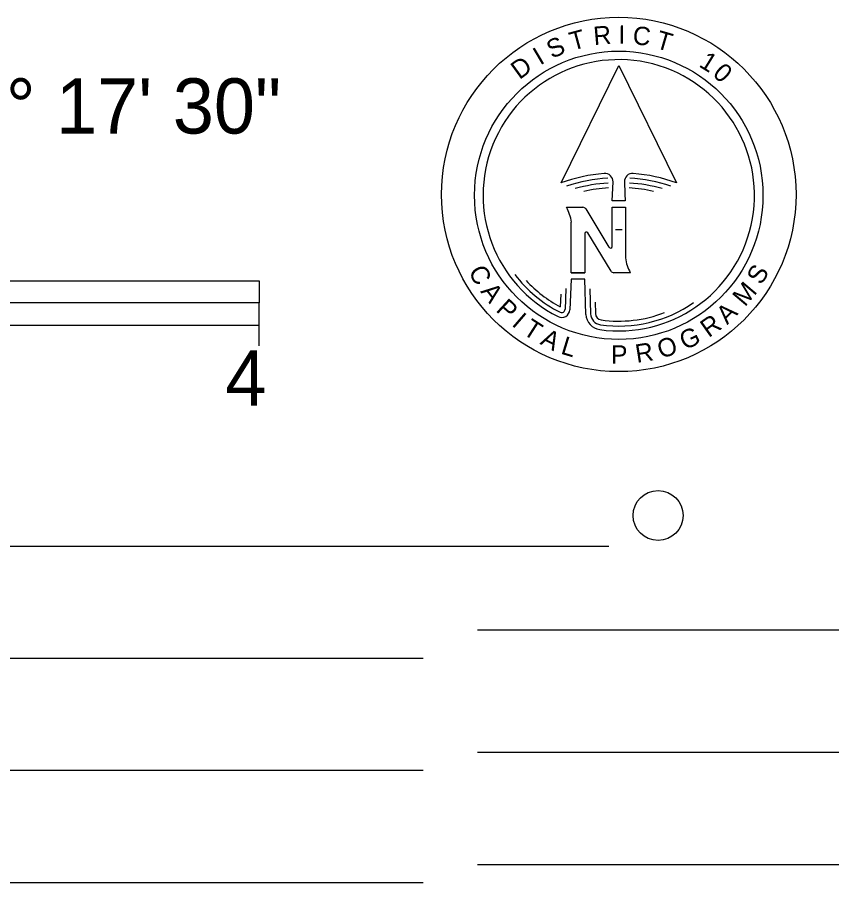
# Model space of a CAD drawing. Extents: x -15 to 405, y -40 to 87.
# Drawn here: x 6.955 to 9.037, y 11.328 to 13.523 of the extents above; entities that cross this region are included whole.
import ezdxf

# ---------------------------------------------------------------- set-up
doc = ezdxf.new("R2010")
doc.units = 0
for name, color, linetype in [('GM_P_State_Location', 7, 'Continuous'), ('GM_X_Corporation', 7, 'Continuous'), ('GM_X_Township', 7, 'Continuous'), ('GM_X_Township_ROW', 7, 'Continuous'), ('GM_X_Township_Text', 7, 'Continuous')]:
    doc.layers.add(name, color=color, linetype=linetype)

msp = doc.modelspace()

# ---------------------------------------------------------------- linework, layer by layer
at = {"layer": 'GM_P_State_Location'}
msp.add_line((9.0371, 11.3741), (8.1213, 11.3741), dxfattribs=at)
at = {"layer": 'GM_X_Corporation'}
msp.add_line((9.0371, 11.969), (8.1213, 11.969), dxfattribs=at)
at = {"layer": 'GM_X_Township'}
for p, q in [((8.3333, 13.103), (8.4797, 13.4006)), ((8.4797, 13.4006), (8.6262, 13.103)), ((8.4632, 13.0574), (8.4651, 13.1052)), ((8.4958, 13.0574), (8.4632, 13.0574)), ((8.4797, 13.0713), (8.4797, 13.0713)), ((8.4797, 13.0713), (8.4797, 13.0713)), ((8.4797, 13.0713), (8.4797, 13.0713)), ((8.4797, 13.0713), (8.4797, 13.0713)), ((8.347, 13.0408), (8.3887, 13.0408)), ((8.3958, 13.0368), (8.4549, 12.9394)), ((8.4626, 12.9416), (8.4626, 13.0408)), ((8.4626, 13.0408), (8.4966, 13.0408)), ((8.4966, 13.0408), (8.4966, 12.9123)), ((8.3594, 12.875), (8.3594, 13.0035)), ((8.3934, 12.9742), (8.3934, 12.875)), ((8.4602, 12.879), (8.4011, 12.9764)), ((8.4883, 12.9837), (8.4711, 12.9837)), ((8.3594, 12.8584), (8.3558, 12.7809)), ((8.3934, 12.875), (8.3594, 12.875)), ((8.3594, 12.875), (8.3934, 12.875)), ((8.3934, 12.8584), (8.3594, 12.8584)), ((8.3959, 12.7691), (8.3934, 12.8584)), ((8.509, 12.875), (8.4673, 12.875)), ((6.5681, 12.8548), (7.5681, 12.8548)), ((7.5681, 12.8548), (7.5681, 12.7985)), ((8.3329, 12.8208), (8.3314, 12.7888)), ((8.3459, 12.8347), (8.3434, 12.7819)), ((8.4065, 12.8341), (8.4083, 12.771)), ((7.5681, 12.7985), (6.5681, 12.7985)), ((7.5681, 12.7423), (7.5681, 12.7985)), ((8.4199, 12.8004), (8.4208, 12.7714)), ((6.5681, 12.7423), (7.5681, 12.7423)), ((7.5681, 12.6893), (7.5681, 12.7423)), ((8.4549, 12.1807), (3.4918, 12.1807)), ((7.9836, 11.8966), (3.5871, 11.8966)), ((7.9836, 11.6125), (3.7037, 11.6125)), ((7.9836, 11.3284), (3.8838, 11.3284))]:
    msp.add_line(p, q, dxfattribs=at)
for centre, radius in [((8.4797, 13.0734), 0.4492), ((8.4797, 13.0713), 0.3655)]:
    msp.add_circle(centre, radius, dxfattribs=at)
for centre, radius, start, end in [((8.4797, 13.0713), 0.3439, 261.9368, 243.4209), ((8.4797, 12.6905), 0.4377, 94.8642, 109.5471), ((8.4444, 13.106), 0.0207, 357.7797, 94.8642), ((8.5147, 13.106), 0.0207, 85.1955, 182.1238), ((8.4797, 12.6905), 0.4377, 70.4527, 85.1955), ((8.4797, 12.6905), 0.4252, 93.7383, 108.099), ((8.4797, 12.6905), 0.4128, 93.7383, 105.4967), ((18.0043, 13.4579), 9.5168, 182.12377, 182.41208), ((8.4797, 12.6905), 0.4128, 74.5033, 86.2614), ((8.4797, 12.6905), 0.4252, 71.901, 86.2614), ((8.4797, 12.6905), 0.4004, 93.7383, 102.7576), ((8.4797, 12.6905), 0.4004, 77.2424, 86.2614), ((8.261, 12.9914), 0.0992, 7.0013, 29.8686), ((8.3887, 13.0325), 0.00829, 31.2473, 90), ((8.3975, 12.9742), 0.00415, 31.2462, 180), ((8.4585, 12.9416), 0.00415, 211.2462, 0), ((8.595, 12.9244), 0.0992, 187.0013, 209.8686), ((8.4797, 13.0713), 0.3315, 217.2752, 243.4208), ((8.4673, 12.8833), 0.00829, 211.2473, 270), ((8.4797, 13.0713), 0.3191, 222.5664, 242.2942), ((8.4797, 13.0713), 0.3315, 261.9411, 304.8168), ((8.3351, 12.7823), 0.0207, 243.4209, 356.2651), ((8.3351, 12.7823), 0.00829, 243.4208, 357.3129), ((8.4373, 12.7718), 0.029, 181.6386, 261.9411), ((8.4373, 12.7718), 0.0166, 181.6373, 261.9394), ((8.4797, 13.0713), 0.3191, 261.9394, 291.3169), ((8.4373, 12.7718), 0.0415, 183.8064, 261.9368)]:
    msp.add_arc(centre, radius, start, end, dxfattribs=at)
at = {"layer": 'GM_X_Township_ROW'}
msp.add_circle((8.5792, 12.2594), 0.0633, dxfattribs=at)
at = {"layer": 'GM_X_Township_Text'}
msp.add_line((9.0371, 11.6582), (8.1213, 11.6582), dxfattribs=at)

# ---------------------------------------------------------------- texts
at = {"layer": 'GM_X_Township'}
for s, rotation, p in [('R', 4.7494, (8.4172, 13.452)), ('I', 359.5315, (8.4788, 13.4559)), ('C', 354.3137, (8.5135, 13.4545)), ('T', 15.1852, (8.362, 13.4378)), ('T', 343.8779, (8.5707, 13.4453)), ('S', 25.6209, (8.3108, 13.4166)), ('I', 30.8388, (8.2804, 13.3999)), ('1', 328.2243, (8.6806, 13.399)), ('D', 36.0567, (8.228, 13.3633)), ('0', 317.7885, (8.7151, 13.3764)), ('C', 298.5647, (8.0974, 12.8783)), ('S', 59.6056, (8.8413, 12.8418)), ('A', 307.9093, (8.1277, 12.8271)), ('M', 49.8948, (8.7995, 12.7869)), ('P', 317.4317, (8.1662, 12.7788)), ('A', 44.6769, (8.7546, 12.7418)), ('I', 319.1994, (8.2064, 12.7425)), ('T', 327.4133, (8.2339, 12.7213)), ('R', 35.2457, (8.7076, 12.709)), ('A', 332.6312, (8.278, 12.6947)), ('G', 24.81, (8.6471, 12.6781)), ('L', 343.067, (8.3305, 12.6703)), ('O', 19.5921, (8.5872, 12.6562)), ('P', 0.272, (8.4603, 12.6442)), ('R', 9.1564, (8.5256, 12.6462))]:
    msp.add_text(s, height=0.0466, rotation=rotation, dxfattribs=at).set_placement(p)
for s, p in [('LATITUDE: 39° 08\' 49"  LONGITUDE: 82° 17\' 30"', (3.5032, 13.2278)), ('4', (7.4825, 12.5381))]:
    msp.add_text(s, height=0.14, dxfattribs=at).set_placement(p)

doc.saveas('drawing.dxf')
